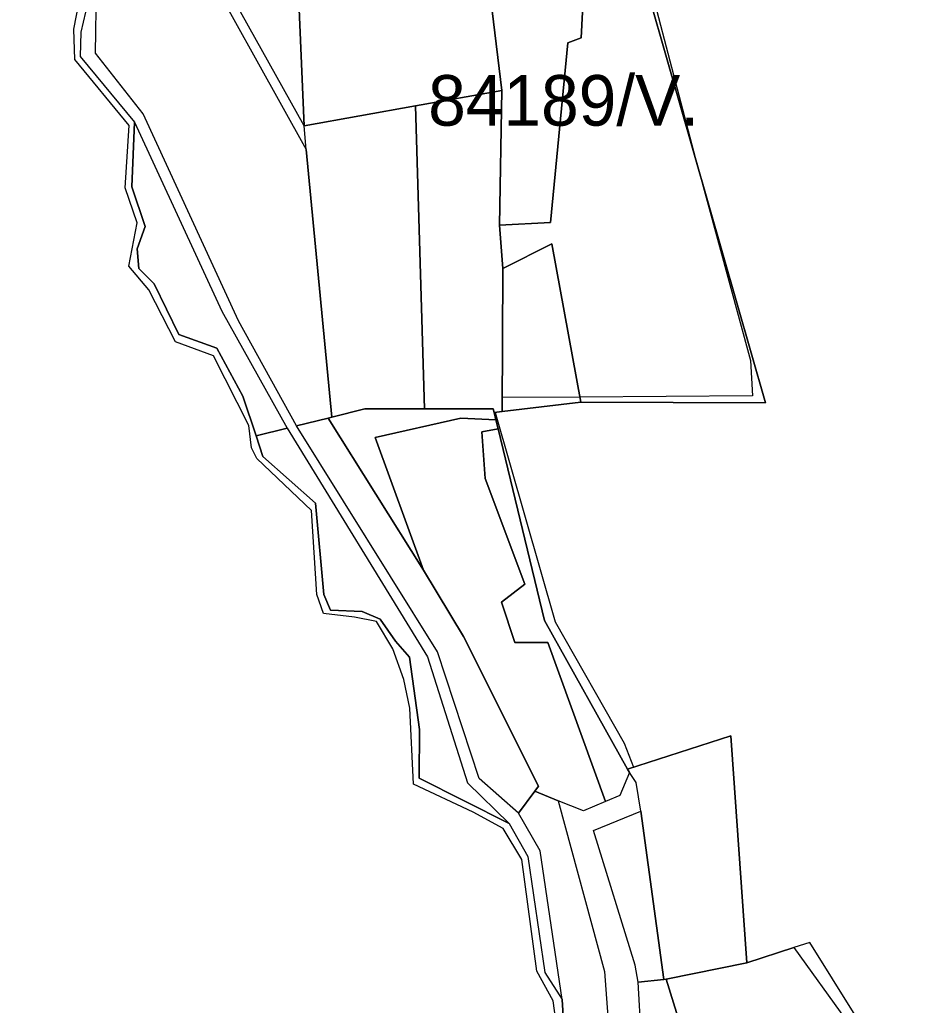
# Model space of a CAD drawing. Extents: x -477304 to -465429, y -1159113 to -1149210.
# Drawn here: x -475975.2 to -475707, y -1155557.2 to -1155265 of the extents above; entities that cross this region are included whole.
import ezdxf

# ---------------------------------------------------------------- set-up
doc = ezdxf.new("R2010")
doc.units = 0
for name, color, linetype in [('BPEJ_s', 7, 'Continuous'), ('orna_s', 7, 'Continuous'), ('PUPFL_s', 7, 'Continuous'), ('trav_porost_s', 7, 'Continuous'), ('voda_s', 7, 'Continuous')]:
    doc.layers.add(name, color=color, linetype=linetype)

msp = doc.modelspace()

# ---------------------------------------------------------------- linework, layer by layer
at = {"layer": 'BPEJ_s'}
for points in [[(-475794.5, -1155231), (-475774.83, -1155306.21), (-475774.5, -1155307.5), (-475758.5, -1155366), (-475758, -1155376.5), (-475809.14, -1155376.83), (-475832.12, -1155376.98), (-475832.13, -1155381.14), (-475834.24, -1155381.4), (-475816.5, -1155443.5), (-475796, -1155479.5), (-475793.24, -1155486.59), (-475764.37, -1155477.27), (-475759.68, -1155544.55), (-475745.67, -1155540.04), (-475730.2, -1155561.62)], [(-475794.5, -1155231), (-475774.83, -1155306.21), (-475774.5, -1155307.5), (-475758.5, -1155366), (-475758, -1155376.5), (-475809.14, -1155376.83), (-475832.12, -1155376.98), (-475832.13, -1155381.14), (-475834.24, -1155381.4), (-475816.5, -1155443.5), (-475796, -1155479.5), (-475793.24, -1155486.59), (-475764.37, -1155477.27), (-475759.68, -1155544.55), (-475745.67, -1155540.04), (-475730.2, -1155561.62)], [(-475815.71, -1155565.92), (-475817.04, -1155555.83), (-475821.89, -1155547.1), (-475826.35, -1155513.92), (-475831.91, -1155504.75), (-475840.77, -1155499.91), (-475858.49, -1155491.57), (-475859.54, -1155469.06), (-475861.33, -1155460.56), (-475864.62, -1155451.47), (-475869.42, -1155443.34), (-475875.95, -1155442.07), (-475885.1, -1155441.02), (-475887.13, -1155435.41), (-475888.7, -1155410.42), (-475904.87, -1155395.02), (-475906.46, -1155391.89), (-475907.3, -1155385.27), (-475917.72, -1155364.64), (-475929.03, -1155360.48), (-475936.95, -1155345.08), (-475942.84, -1155337.99), (-475940.38, -1155325.16), (-475943.95, -1155314.8), (-475942.73, -1155296.3), (-475958.86, -1155276.74), (-475959.11, -1155267.76), (-475957.43, -1155259.15)]]:
    msp.add_lwpolyline(points, dxfattribs=at)
at = {"layer": 'orna_s'}
for points in [[(-475827.29, -1155500.24), (-475838.95, -1155489.91), (-475851.36, -1155452.4), (-475893.11, -1155385.39), (-475883.75, -1155383.08), (-475855.53, -1155428.2), (-475843.63, -1155447.79), (-475821.39, -1155492.25), (-475822.52, -1155493.72)], [(-475732.11, -1155616.94), (-475741.19, -1155618.28), (-475772.18, -1155586.07), (-475783.56, -1155549.43), (-475759.68, -1155544.55), (-475745.67, -1155540.04), (-475730.2, -1155561.62), (-475707.03, -1155587.27), (-475739.72, -1155612.07)]]:
    msp.add_lwpolyline(points, close=True, dxfattribs=at)
at = {"layer": 'PUPFL_s'}
msp.add_lwpolyline([(-475727.56, -1155560.09), (-475740.95, -1155538.57), (-475745.67, -1155540.04), (-475759.68, -1155544.55), (-475764.37, -1155477.27), (-475795, -1155487.16), (-475819.6, -1155443.05), (-475833.4, -1155386.23), (-475834.05, -1155383.59), (-475834.57, -1155381.44), (-475832.13, -1155381.14), (-475808.87, -1155378.3), (-475754.09, -1155378.59), (-475805.13, -1155200.53)], dxfattribs=at)
for points in [[(-475812.73, -1155271.79), (-475808.7, -1155270.36), (-475806.36, -1155224.53), (-475805.13, -1155200.53), (-475754.09, -1155378.59), (-475808.87, -1155378.3), (-475817.43, -1155331.36), (-475832, -1155338.71), (-475832.92, -1155325.82), (-475817.8, -1155325.08)], [(-475817.43, -1155331.36), (-475808.87, -1155378.3), (-475832.13, -1155381.14), (-475832, -1155338.71)], [(-475794.45, -1155488.14), (-475797.32, -1155495), (-475801.51, -1155496.76), (-475818.64, -1155449.58), (-475828.44, -1155449.63), (-475832.34, -1155437.66), (-475825.43, -1155432.28), (-475837.25, -1155401.01), (-475838.18, -1155387.12), (-475833.4, -1155386.23), (-475819.6, -1155443.05), (-475795, -1155487.16)]]:
    msp.add_lwpolyline(points, close=True, dxfattribs=at)
at = {"layer": 'trav_porost_s'}
for points in [[(-475890.91, -1155296.37), (-475923.86, -1155237.26), (-475934.04, -1155198.3), (-475951.59, -1155158.3), (-475945.98, -1155156.03), (-475944.8, -1155158.96), (-475936.82, -1155155.75), (-475941.41, -1155144.36), (-475933.63, -1155138.06), (-475900.78, -1155221.4), (-475850.92, -1155213.32), (-475841.2, -1155211.74), (-475837.96, -1155238.64), (-475839.66, -1155238.68), (-475848.71, -1155234.65), (-475850.03, -1155223.16), (-475871.99, -1155220.92), (-475898.58, -1155226.19), (-475892.46, -1155259.52)], [(-475883.75, -1155383.08), (-475893.11, -1155385.39), (-475910.33, -1155354.28), (-475938.64, -1155292.84), (-475952.77, -1155274.92), (-475952.42, -1155255.41), (-475960.28, -1155235.39), (-475972.14, -1155219.06), (-475975.19, -1155212.38), (-475963.13, -1155194.41), (-475956.59, -1155164.23), (-475954.3, -1155161.51), (-475937.09, -1155199.11), (-475959.68, -1155207.32), (-475949.86, -1155254.05), (-475926.38, -1155238.53), (-475890.24, -1155303.39), (-475882.65, -1155382.8)], [(-475898.58, -1155226.19), (-475871.99, -1155220.92), (-475850.03, -1155223.16), (-475848.71, -1155234.65), (-475839.66, -1155238.68), (-475837.96, -1155238.64), (-475832.27, -1155285.93), (-475857.9, -1155290.49), (-475890.91, -1155296.37), (-475892.46, -1155259.52)], [(-475806.36, -1155224.53), (-475808.7, -1155270.36), (-475812.73, -1155271.79), (-475817.8, -1155325.08), (-475832.92, -1155325.82), (-475832.27, -1155285.93), (-475837.96, -1155238.64), (-475825.61, -1155238.35), (-475820.54, -1155224.2)], [(-475832.92, -1155325.82), (-475832, -1155338.71), (-475832.13, -1155381.14), (-475834.57, -1155381.44), (-475834.84, -1155380.32), (-475855.16, -1155380.32), (-475857.9, -1155290.49), (-475832.27, -1155285.93)], [(-475890.24, -1155303.39), (-475890.91, -1155296.37), (-475857.9, -1155290.49), (-475855.16, -1155380.32), (-475872.85, -1155380.32), (-475882.65, -1155382.8)], [(-475937.96, -1155326.22), (-475941.96, -1155314.47), (-475941.13, -1155295.31), (-475915.23, -1155351.35), (-475895.95, -1155386.09), (-475905.05, -1155388.34), (-475909.02, -1155376.59), (-475916.77, -1155362.3), (-475928.03, -1155358.31), (-475935.3, -1155343.31), (-475939.83, -1155338.7), (-475940.36, -1155332.88)], [(-475834.05, -1155383.59), (-475844.42, -1155383.07), (-475869.8, -1155388.82), (-475855.53, -1155428.2), (-475883.75, -1155383.08), (-475882.65, -1155382.8), (-475872.85, -1155380.32), (-475855.16, -1155380.32), (-475834.84, -1155380.32), (-475834.57, -1155381.44)], [(-475832.34, -1155437.66), (-475828.44, -1155449.63), (-475818.64, -1155449.58), (-475801.51, -1155496.76), (-475808.03, -1155499.55), (-475815.55, -1155496.52), (-475822.52, -1155493.72), (-475821.39, -1155492.25), (-475843.63, -1155447.79), (-475855.53, -1155428.2), (-475869.8, -1155388.82), (-475844.42, -1155383.07), (-475834.05, -1155383.59), (-475833.4, -1155386.23), (-475838.18, -1155387.12), (-475837.25, -1155401.01), (-475825.43, -1155432.28)], [(-475842.43, -1155491.23), (-475830.05, -1155503.26), (-475856.77, -1155489.86), (-475856.64, -1155475.36), (-475859.59, -1155453.91), (-475863.81, -1155449.18), (-475868.3, -1155442.73), (-475873.63, -1155440.41), (-475883.05, -1155440.02), (-475885, -1155435.35), (-475887.5, -1155408.33), (-475903.13, -1155394.49), (-475905.05, -1155388.34), (-475895.95, -1155386.09), (-475854.32, -1155453.86)], [(-475794.45, -1155488.14), (-475795, -1155487.16), (-475764.37, -1155477.27), (-475759.68, -1155544.55), (-475783.56, -1155549.43), (-475784.22, -1155549.54), (-475791.1, -1155499.62), (-475792.48, -1155491.09)], [(-475799.37, -1155580.43), (-475790.77, -1155602.01), (-475793.14, -1155603.61), (-475800.05, -1155598.96), (-475810.3, -1155600.99), (-475815, -1155596.8), (-475809.95, -1155581.03), (-475813.76, -1155565.19), (-475814.36, -1155555.49), (-475820.9, -1155511.35), (-475827.29, -1155500.24), (-475822.52, -1155493.72), (-475815.55, -1155496.52), (-475801.84, -1155547.16)], [(-475791.1, -1155499.62), (-475784.22, -1155549.54), (-475791.87, -1155550.35), (-475792.75, -1155545.25), (-475805.11, -1155505.3)], [(-475786.63, -1155590.65), (-475790.03, -1155581.57), (-475791.87, -1155550.35), (-475784.22, -1155549.54), (-475783.56, -1155549.43), (-475772.18, -1155586.07)]]:
    msp.add_lwpolyline(points, close=True, dxfattribs=at)
at = {"layer": 'voda_s'}
for points in [[(-475942.73, -1155296.3), (-475958.86, -1155276.74), (-475959.11, -1155267.76), (-475957.43, -1155259.15)], [(-475955.02, -1155259.79), (-475957.09, -1155268.67), (-475957.27, -1155275.88), (-475941.13, -1155295.31), (-475941.96, -1155314.47), (-475937.96, -1155326.22), (-475940.36, -1155332.88), (-475939.83, -1155338.7), (-475935.3, -1155343.31), (-475928.03, -1155358.31), (-475916.77, -1155362.3), (-475909.02, -1155376.59), (-475905.05, -1155388.34), (-475903.13, -1155394.49), (-475887.5, -1155408.33), (-475885, -1155435.35), (-475883.05, -1155440.02), (-475873.63, -1155440.41), (-475868.3, -1155442.73), (-475863.81, -1155449.18), (-475859.59, -1155453.91), (-475856.64, -1155475.36), (-475856.77, -1155489.86), (-475830.05, -1155503.26), (-475824.51, -1155513.1), (-475819.54, -1155547.48), (-475814.36, -1155555.49), (-475813.76, -1155565.19)], [(-475942.84, -1155337.99), (-475940.38, -1155325.16), (-475943.95, -1155314.8), (-475942.73, -1155296.3)], [(-475815.71, -1155565.92), (-475817.04, -1155555.83), (-475821.89, -1155547.1), (-475826.35, -1155513.92), (-475831.91, -1155504.75), (-475840.77, -1155499.91), (-475858.49, -1155491.57), (-475859.54, -1155469.06), (-475861.33, -1155460.56), (-475864.62, -1155451.47), (-475869.42, -1155443.34), (-475875.95, -1155442.07), (-475885.1, -1155441.02), (-475887.13, -1155435.41), (-475888.7, -1155410.42), (-475904.87, -1155395.02), (-475906.46, -1155391.89), (-475907.3, -1155385.27), (-475917.72, -1155364.64), (-475929.03, -1155360.48), (-475936.95, -1155345.08), (-475942.84, -1155337.99)]]:
    msp.add_lwpolyline(points, dxfattribs=at)

# ---------------------------------------------------------------- texts
at = {"layer": 'BPEJ_s'}
msp.add_text('84189/V.', height=15, dxfattribs=at).set_placement((-475854.1, -1155296.37))

doc.saveas('drawing.dxf')
